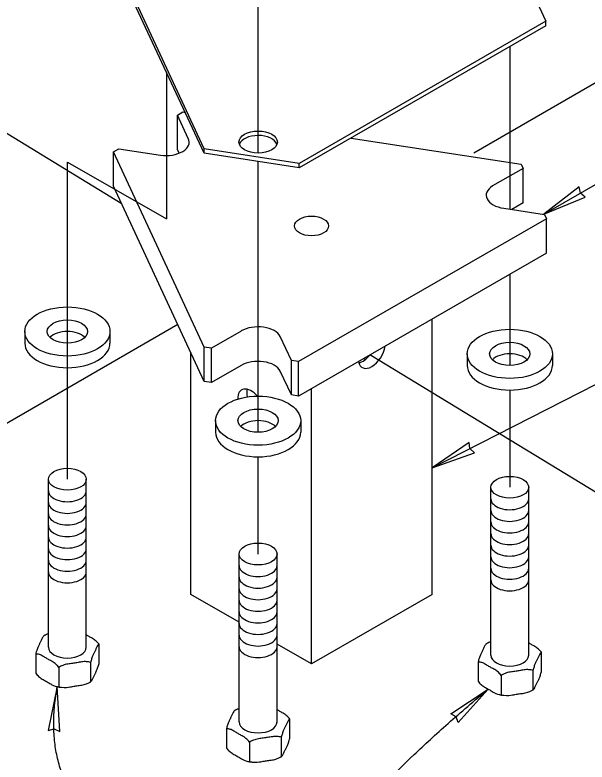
# Model space of a CAD drawing. Extents: x 99862 to 103151, y 99997 to 117076.
# Drawn here: x 101528.5 to 101822, y 112401.5 to 112785.2 of the extents above; entities that cross this region are included whole.
import ezdxf

# ---------------------------------------------------------------- set-up
doc = ezdxf.new("R2010")
doc.units = 0
for name, color, linetype in [('Level 12', 7, 'Continuous'), ('Level 15', 7, 'Continuous'), ('Level 4', 7, 'Continuous'), ('Level 6', 7, 'Continuous'), ('Level 7', 7, 'Continuous')]:
    doc.layers.add(name, color=color, linetype=linetype)

msp = doc.modelspace()

# ---------------------------------------------------------------- linework, layer by layer
at = {"layer": 'Level 12'}
for p, q in [((101533.54, 112622.63), (101533.54, 112616.68)), ((101577.25, 112622.63), (101577.25, 112616.68)), ((101760.54, 112611.15), (101760.54, 112605.2)), ((101804.25, 112611.15), (101804.25, 112605.2)), ((101631.41, 112576.86), (101631.41, 112570.91)), ((101675.11, 112576.86), (101675.11, 112570.91)), ((101545.68, 112460.53), (101545.68, 112546.77)), ((101565.11, 112460.53), (101565.11, 112546.77)), ((101772.68, 112456.42), (101772.68, 112542.66)), ((101792.11, 112456.42), (101792.11, 112542.66)), ((101643.55, 112422.13), (101643.55, 112508.37)), ((101662.97, 112422.13), (101662.97, 112508.37)), ((101571.64, 112452.14), (101571.64, 112462.05)), ((101539.15, 112457.02), (101539.15, 112447.11)), ((101798.65, 112448.03), (101798.65, 112457.94)), ((101551.04, 112450.15), (101551.04, 112440.24)), ((101567.29, 112452.67), (101567.29, 112442.76)), ((101766.15, 112452.91), (101766.15, 112443)), ((101778.04, 112446.05), (101778.04, 112436.13)), ((101794.29, 112448.56), (101794.29, 112438.65)), ((101669.51, 112413.74), (101669.51, 112423.65)), ((101637.01, 112418.62), (101637.01, 112408.71)), ((101648.91, 112411.76), (101648.91, 112401.85)), ((101665.15, 112414.27), (101665.15, 112404.36))]:
    msp.add_line(p, q, dxfattribs=at)
for centre, major_axis in [((101555.4, 112622.63), (-21.85, 0)), ((101555.4, 112622.63), (-10.32, 0)), ((101782.4, 112611.15), (-21.85, 0)), ((101782.4, 112611.15), (-10.32, 0)), ((101653.26, 112576.86), (-21.85, 0)), ((101653.26, 112576.86), (-10.32, 0)), ((101555.4, 112546.77), (-9.71, 0)), ((101782.4, 112542.66), (-9.71, 0)), ((101653.26, 112508.37), (-9.71, 0))]:
    msp.add_ellipse(centre, major_axis=major_axis, ratio=0.57735, dxfattribs=at)
for centre, major_axis, start_param, end_param in [((101555.4, 112616.68), (-10.32, 0), 3.664192, 5.760586), ((101555.4, 112616.68), (21.85, 0), 3.141593, 6.283185), ((101782.4, 112605.2), (-10.32, 0), 3.664192, 5.760586), ((101782.4, 112605.2), (21.85, 0), 3.141593, 6.283185), ((101653.26, 112570.91), (-10.32, 0), 3.664192, 5.760586), ((101653.26, 112570.91), (21.85, 0), 3.141593, 6.283185), ((101555.4, 112540.82), (9.71, 0), 3.141588, 6.283185), ((101555.4, 112534.87), (9.71, 0), 3.141588, 6.283185), ((101782.4, 112536.71), (9.71, 0), 3.141588, 6.283185), ((101782.4, 112530.76), (9.71, 0), 3.141588, 6.283185), ((101555.4, 112528.93), (9.71, 0), 3.141588, 6.283185), ((101555.4, 112522.98), (9.71, 0), 3.141588, 6.283185), ((101782.4, 112524.82), (9.71, 0), 3.141588, 6.283185), ((101782.4, 112518.87), (9.71, 0), 3.141588, 6.283185), ((101555.4, 112517.03), (9.71, 0), 3.141588, 6.283185), ((101555.4, 112511.08), (9.71, 0), 3.141588, 6.283185), ((101782.4, 112512.92), (9.71, 0), 3.141588, 6.283185), ((101782.4, 112506.97), (9.71, 0), 3.141588, 6.283185), ((101555.4, 112505.14), (9.71, 0), 3.141588, 6.283185), ((101555.4, 112499.19), (9.71, 0), 3.141588, 6.283185), ((101653.26, 112502.42), (9.71, 0), 3.141588, 6.283185), ((101782.4, 112501.03), (9.71, 0), 3.141588, 6.283185), ((101653.26, 112496.48), (9.71, 0), 3.141588, 6.283185), ((101782.4, 112495.08), (9.71, 0), 3.141588, 6.283185), ((101653.26, 112490.53), (9.71, 0), 3.141588, 6.283185), ((101653.26, 112484.58), (9.71, 0), 3.141588, 6.283185), ((101653.26, 112478.63), (9.71, 0), 3.141588, 6.283185), ((101653.26, 112472.69), (9.71, 0), 3.141588, 6.283185), ((101653.26, 112466.74), (9.71, 0), 3.141588, 6.283185), ((101555.4, 112460.53), (9.71, 0), 3.141593, 6.283185), ((101653.26, 112460.79), (9.71, 0), 3.141588, 6.283185), ((101782.4, 112456.42), (9.71, 0), 3.141593, 6.283185), ((101653.26, 112422.13), (9.71, 0), 3.141593, 6.283185)]:
    msp.add_ellipse(centre, major_axis=major_axis, ratio=0.57735, start_param=start_param, end_param=end_param, dxfattribs=at)
for points, degree in [([(101543.38, 112466.36), (101543.31, 112466.32), (101543.25, 112466.26), (101542.63, 112465.6), (101541.92, 112463.98), (101541.32, 112462.7), (101540.73, 112461.42), (101540.02, 112459.97), (101539.35, 112457.82), (101539.24, 112457.42), (101539.15, 112457.02)], 3), ([(101544.1, 112466.77), (101543.88, 112466.65), (101543.67, 112466.53), (101543.44, 112466.39), (101543.41, 112466.38), (101543.37, 112466.36)], 3), ([(101545.68, 112467.44), (101545.33, 112467.32), (101544.98, 112467.19), (101544.47, 112466.96), (101544.29, 112466.87), (101544.1, 112466.77)], 3), ([(101571.64, 112462.05), (101571.39, 112462.39), (101571.08, 112462.73), (101569.27, 112464.49), (101567.32, 112465.53), (101565.7, 112466.47), (101565.5, 112466.58), (101565.31, 112466.69), (101565.11, 112466.81)], 3), ([(101571.64, 112462.05), (101571.55, 112462.04), (101571.44, 112461.96), (101570.78, 112461.25), (101570.06, 112459.63), (101569.47, 112458.34), (101568.87, 112457.06), (101568.16, 112455.61), (101567.5, 112453.46), (101567.39, 112453.07), (101567.29, 112452.67)], 3), ([(101770.38, 112462.25), (101770.32, 112462.21), (101770.25, 112462.15), (101769.63, 112461.49), (101768.92, 112459.87), (101768.32, 112458.59), (101767.73, 112457.31), (101767.02, 112455.86), (101766.35, 112453.71), (101766.24, 112453.31), (101766.15, 112452.91)], 3), ([(101771.1, 112462.66), (101770.88, 112462.54), (101770.67, 112462.42), (101770.44, 112462.28), (101770.41, 112462.27), (101770.38, 112462.25)], 3), ([(101772.68, 112463.33), (101772.33, 112463.21), (101771.98, 112463.08), (101771.47, 112462.85), (101771.29, 112462.76), (101771.1, 112462.66)], 3), ([(101798.65, 112457.94), (101798.39, 112458.28), (101798.08, 112458.62), (101796.27, 112460.38), (101794.32, 112461.42), (101792.7, 112462.36), (101792.51, 112462.47), (101792.31, 112462.59), (101792.11, 112462.7)], 3), ([(101551.04, 112450.15), (101550.78, 112450.5), (101550.48, 112450.83), (101548.67, 112452.6), (101546.72, 112453.64), (101545.09, 112454.57), (101543.47, 112455.51), (101541.52, 112456.72), (101539.71, 112457.05), (101539.41, 112457.07), (101539.15, 112457.02)], 3), ([(101798.65, 112457.94), (101798.55, 112457.93), (101798.44, 112457.85), (101797.78, 112457.14), (101797.06, 112455.52), (101796.47, 112454.24), (101795.87, 112452.95), (101795.16, 112451.5), (101794.5, 112449.35), (101794.39, 112448.96), (101794.29, 112448.56)], 3), ([(101567.29, 112452.67), (101566.94, 112452.81), (101566.52, 112452.9), (101564.05, 112453.24), (101561.39, 112452.74), (101559.17, 112452.4), (101556.95, 112452.05), (101554.29, 112451.73), (101551.81, 112450.62), (101551.4, 112450.4), (101551.04, 112450.15)], 3), ([(101567.42, 112442.8), (101567.48, 112442.84), (101567.54, 112442.9), (101568.16, 112443.56), (101568.87, 112445.18), (101569.47, 112446.46), (101570.06, 112447.74), (101570.78, 112449.19), (101571.44, 112451.34), (101571.55, 112451.74), (101571.64, 112452.14)], 3), ([(101778.04, 112446.05), (101777.78, 112446.39), (101777.48, 112446.72), (101775.67, 112448.49), (101773.72, 112449.53), (101772.1, 112450.46), (101770.47, 112451.4), (101768.52, 112452.61), (101766.71, 112452.94), (101766.41, 112452.96), (101766.15, 112452.91)], 3), ([(101539.15, 112447.11), (101539.41, 112446.77), (101539.71, 112446.43), (101541.52, 112444.67), (101543.47, 112443.63), (101545.09, 112442.69), (101546.7, 112441.77), (101548.61, 112440.58), (101550.14, 112440.28)], 3), ([(101794.29, 112448.56), (101793.94, 112448.7), (101793.52, 112448.79), (101791.05, 112449.13), (101788.39, 112448.63), (101786.17, 112448.29), (101783.95, 112447.94), (101781.29, 112447.62), (101778.81, 112446.51), (101778.4, 112446.29), (101778.04, 112446.05)], 3), ([(101794.42, 112438.69), (101794.48, 112438.73), (101794.54, 112438.79), (101795.16, 112439.45), (101795.87, 112441.07), (101796.47, 112442.35), (101797.06, 112443.63), (101797.78, 112445.09), (101798.44, 112447.23), (101798.55, 112447.63), (101798.65, 112448.03)], 3), ([(101552.38, 112439.94), (101554.45, 112439.7), (101557.02, 112440.18), (101559.17, 112440.51), (101561.39, 112440.86), (101564.05, 112441.18), (101566.32, 112442.2), (101566.51, 112442.29), (101566.69, 112442.39)], 3), ([(101566.69, 112442.39), (101566.91, 112442.51), (101567.12, 112442.63), (101567.36, 112442.77), (101567.39, 112442.78), (101567.42, 112442.8)], 3), ([(101766.15, 112443), (101766.41, 112442.66), (101766.71, 112442.32), (101768.52, 112440.56), (101770.47, 112439.52), (101772.1, 112438.58), (101773.7, 112437.66), (101775.61, 112436.47), (101777.14, 112436.17)], 3), ([(101550.13, 112440.28), (101550.88, 112440.13), (101551.64, 112440.02), (101552.38, 112439.94)], 2), ([(101779.38, 112435.83), (101781.45, 112435.59), (101784.02, 112436.07), (101786.17, 112436.4), (101788.39, 112436.75), (101791.05, 112437.07), (101793.32, 112438.09), (101793.51, 112438.18), (101793.69, 112438.28)], 3), ([(101793.69, 112438.28), (101793.91, 112438.4), (101794.12, 112438.52), (101794.36, 112438.66), (101794.39, 112438.68), (101794.42, 112438.69)], 3), ([(101777.13, 112436.17), (101777.88, 112436.02), (101778.64, 112435.91), (101779.38, 112435.83)], 2), ([(101641.24, 112427.96), (101641.18, 112427.92), (101641.12, 112427.87), (101640.5, 112427.2), (101639.78, 112425.58), (101639.19, 112424.3), (101638.59, 112423.02), (101637.88, 112421.57), (101637.22, 112419.42), (101637.11, 112419.02), (101637.01, 112418.62)], 3), ([(101641.96, 112428.38), (101641.74, 112428.26), (101641.53, 112428.14), (101641.3, 112428), (101641.27, 112427.98), (101641.24, 112427.96)], 3), ([(101643.55, 112429.04), (101643.19, 112428.92), (101642.84, 112428.79), (101642.33, 112428.56), (101642.15, 112428.47), (101641.97, 112428.38)], 3), ([(101669.51, 112423.65), (101669.25, 112424), (101668.94, 112424.33), (101667.13, 112426.09), (101665.19, 112427.13), (101663.56, 112428.07), (101663.37, 112428.18), (101663.17, 112428.3), (101662.97, 112428.41)], 3), ([(101669.51, 112423.65), (101669.41, 112423.64), (101669.3, 112423.56), (101668.64, 112422.85), (101667.93, 112421.23), (101667.33, 112419.95), (101666.74, 112418.67), (101666.02, 112417.21), (101665.36, 112415.07), (101665.25, 112414.67), (101665.15, 112414.27)], 3), ([(101648.91, 112411.76), (101648.65, 112412.1), (101648.34, 112412.43), (101646.53, 112414.2), (101644.58, 112415.24), (101642.96, 112416.18), (101641.33, 112417.11), (101639.38, 112418.32), (101637.57, 112418.65), (101637.27, 112418.67), (101637.01, 112418.62)], 3), ([(101665.15, 112414.27), (101664.8, 112414.41), (101664.38, 112414.5), (101661.91, 112414.84), (101659.25, 112414.34), (101657.03, 112414), (101654.81, 112413.66), (101652.15, 112413.33), (101649.68, 112412.23), (101649.26, 112412.01), (101648.91, 112411.76)], 3), ([(101665.28, 112404.41), (101665.34, 112404.44), (101665.4, 112404.5), (101666.02, 112405.16), (101666.74, 112406.78), (101667.33, 112408.06), (101667.93, 112409.35), (101668.64, 112410.8), (101669.3, 112412.94), (101669.41, 112413.34), (101669.51, 112413.74)], 3), ([(101637.01, 112408.71), (101637.27, 112408.37), (101637.57, 112408.04), (101639.38, 112406.27), (101641.33, 112405.23), (101642.96, 112404.29), (101644.56, 112403.37), (101646.47, 112402.18), (101648, 112401.88)], 3), ([(101650.25, 112401.54), (101652.31, 112401.31), (101654.88, 112401.78), (101657.03, 112402.12), (101659.25, 112402.46), (101661.91, 112402.79), (101664.19, 112403.8), (101664.37, 112403.89), (101664.56, 112403.99)], 3), ([(101664.55, 112403.99), (101664.77, 112404.11), (101664.99, 112404.23), (101665.22, 112404.37), (101665.25, 112404.39), (101665.28, 112404.41)], 3), ([(101648, 112401.88), (101648.75, 112401.74), (101649.5, 112401.62), (101650.25, 112401.54)], 2)]:
    msp.add_open_spline(points, degree=degree, dxfattribs=at)
at = {"layer": 'Level 15'}
for p, q in [((101653.26, 112714.22), (101653.26, 113167.27)), ((101782.4, 112769.01), (101782.4, 112685.46)), ((101764.02, 112714.35), (101838.47, 112757.44)), ((101606.25, 112755.76), (101606.25, 112680.55)), ((101583.04, 112688.4), (101501.63, 112738.03)), ((101799.8, 112682.85), (101856.09, 112715.35)), ((101555.4, 112576.47), (101555.4, 112709.64)), ((101555.4, 112709.64), (101606.25, 112680.55)), ((101653.26, 112570.9), (101653.26, 112709.89)), ((101782.4, 112652.01), (101782.4, 112605.19)), ((101465.56, 112541.62), (101612.01, 112626.38)), ((101857.19, 112521.23), (101710.65, 112610.58)), ((101742.56, 112552.62), (101826.69, 112595.65)), ((101782.4, 112592.59), (101782.4, 112542.66)), ((101555.4, 112546.77), (101555.4, 112576.47)), ((101653.26, 112508.37), (101653.26, 112558.3))]:
    msp.add_line(p, q, dxfattribs=at)
for points in [[(101799.8, 112682.85), (101821.06, 112691.68), (101818.65, 112693.74), (101818.08, 112696.85)], [(101742.56, 112552.62), (101764.24, 112560.36), (101761.94, 112562.54), (101761.52, 112565.68)], [(101550.14, 112440.28), (101545.6, 112417.71), (101548.65, 112418.56), (101551.55, 112417.3)], [(101771.29, 112439.04), (101755.99, 112421.84), (101754.84, 112424.79), (101752.08, 112426.35)]]:
    msp.add_lwpolyline(points, close=True, dxfattribs=at)
for points in [[(101716.45, 112333.34), (101531.25, 112333.34), (101550.14, 112440.28)], [(101716.45, 112333.34), (101645.23, 112333.34), (101771.29, 112439.04)]]:
    msp.add_open_spline(points, degree=2, dxfattribs=at)
at = {"layer": 'Level 4'}
for p, q in [((101742.56, 112487.66), (101742.56, 112629.01)), ((101618.81, 112487.66), (101618.81, 112611.69)), ((101706.7, 112604.15), (101706.7, 112604.15)), ((101680.69, 112451.94), (101680.69, 112593.29)), ((101643.55, 112473.38), (101618.81, 112487.66)), ((101742.56, 112487.66), (101680.69, 112451.94)), ((101680.69, 112451.94), (101662.97, 112462.16))]:
    msp.add_line(p, q, dxfattribs=at)
for centre, major_axis, start_param, end_param in [((101711.62, 112612.68), (4.93, 8.53), 2.548302, 5.305679), ((101706.97, 112615.37), (-4.93, -8.53), 0.491832, 1.323312), ((101706.97, 112617.14), (4.93, -8.53), 5.580312, 5.719857), ((101649.75, 112584.11), (4.93, -8.53), 1.888811, 3.951018), ((101654.4, 112586.79), (-4.93, 8.53), 0.491832, 0.995838)]:
    msp.add_ellipse(centre, major_axis=major_axis, ratio=0.57735, start_param=start_param, end_param=end_param, dxfattribs=at)
at = {"layer": 'Level 6'}
for p, q in [((101611.85, 112733.81), (101614.57, 112735.38)), ((101611.85, 112716.09), (101611.85, 112733.81)), ((101617.43, 112721.78), (101611.85, 112733.81)), ((101614.57, 112735.38), (101615.8, 112735.19)), ((101701, 112722.01), (101788.2, 112708.52)), ((101579.13, 112714.92), (101581.85, 112716.49)), ((101579.13, 112697.2), (101579.13, 112714.92)), ((101625.65, 112614.67), (101579.13, 112714.92)), ((101581.85, 112716.49), (101603.15, 112713.19)), ((101612.73, 112714.19), (101611.85, 112716.09)), ((101789.2, 112706.38), (101773.6, 112697.37)), ((101788.2, 112708.52), (101789.2, 112706.38)), ((101789.2, 112688.66), (101789.2, 112706.38)), ((101625.65, 112596.96), (101579.13, 112697.2)), ((101789.2, 112688.66), (101783.4, 112685.31)), ((101779.35, 112685.94), (101800.18, 112682.71)), ((101801.17, 112680.57), (101674.07, 112607.18)), ((101800.18, 112682.71), (101801.17, 112680.57)), ((101801.17, 112662.85), (101801.17, 112680.57)), ((101801.17, 112662.85), (101674.07, 112589.47)), ((101644.62, 112622.9), (101629.37, 112614.1)), ((101670.35, 112607.76), (101664.64, 112620.06)), ((101625.65, 112596.96), (101625.65, 112614.67)), ((101629.37, 112614.1), (101625.65, 112614.67)), ((101629.37, 112596.38), (101629.37, 112614.1)), ((101670.35, 112590.04), (101670.35, 112607.76)), ((101674.07, 112607.18), (101670.35, 112607.76)), ((101674.07, 112589.47), (101674.07, 112607.18)), ((101644.62, 112605.18), (101629.37, 112596.38)), ((101670.35, 112590.04), (101664.64, 112602.34)), ((101629.37, 112596.38), (101625.65, 112596.96)), ((101674.07, 112589.47), (101670.35, 112590.04))]:
    msp.add_line(p, q, dxfattribs=at)
for centre, major_axis, start_param, end_param in [((101606.01, 112719.86), (-11.9, 0), 1.328774, 3.424981), ((101782.18, 112692.61), (11.9, 0), 2.375971, 4.472179), ((101653.21, 112618.15), (-11.9, 0), 3.423169, 5.519376), ((101653.21, 112600.43), (-11.9, 0), 3.423169, 5.519376)]:
    msp.add_ellipse(centre, major_axis=major_axis, ratio=0.57735, start_param=start_param, end_param=end_param, dxfattribs=at)
msp.add_ellipse((101680.69, 112676.84), major_axis=(-8.75, 0), ratio=0.57735, dxfattribs=at)
at = {"layer": 'Level 7'}
for p, q in [((101625.55, 112716.46), (101579.23, 112816.26)), ((101625.55, 112714.17), (101579.23, 112813.98)), ((101787.82, 112810.15), (101800.89, 112781.97)), ((101800.89, 112781.97), (101674.35, 112708.91)), ((101800.89, 112779.69), (101674.35, 112706.63)), ((101800.89, 112779.69), (101800.89, 112781.97)), ((101625.55, 112714.17), (101625.55, 112716.46)), ((101674.35, 112708.91), (101625.55, 112716.46)), ((101674.35, 112706.63), (101625.55, 112714.17)), ((101674.35, 112706.63), (101674.35, 112708.91))]:
    msp.add_line(p, q, dxfattribs=at)
msp.add_ellipse((101653.3, 112719.91), major_axis=(-9.84, 0), ratio=0.57735, dxfattribs=at)
for start_param, end_param in [(4.721171, 6.080671), (3.344107, 4.721171)]:
    msp.add_ellipse((101653.3, 112717.62), major_axis=(-9.84, 0), ratio=0.57735, start_param=start_param, end_param=end_param, dxfattribs=at)

doc.saveas('drawing.dxf')
